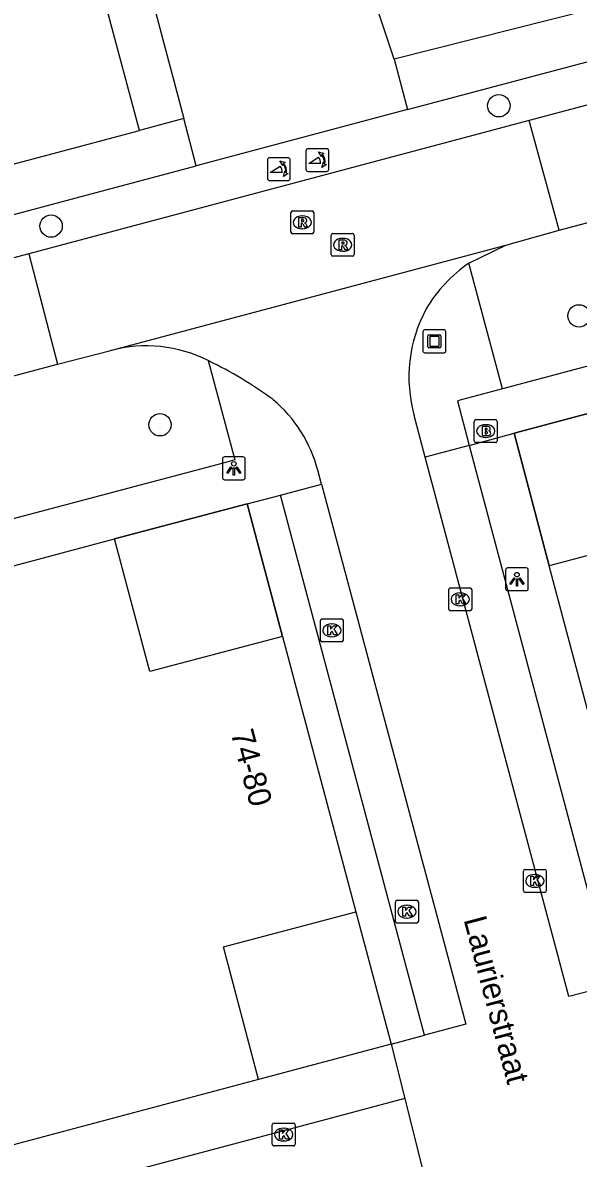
# Model space of a CAD drawing. Extents: x 162542 to 163144, y 380786 to 381511.
# Drawn here: x 162773.94 to 162798.21, y 381096.34 to 381145.96 of the extents above; entities that cross this region are included whole.
import ezdxf

# ---------------------------------------------------------------- set-up
doc = ezdxf.new("R2010")
doc.units = 0
for name, color, linetype in [('IMGEO_Boom', 7, 'Continuous'), ('IMGEO_Brandkraan', 7, 'Continuous'), ('IMGEO_Kolk', 7, 'Continuous'), ('IMGEO_Kunstobject', 7, 'Continuous'), ('IMGEO_Lichtpunt', 7, 'Continuous'), ('IMGEO_Muur', 7, 'Continuous'), ('IMGEO_Openbare_ruimte_label', 7, 'Continuous'), ('IMGEO_Pand', 7, 'Continuous'), ('IMGEO_Pand_nummerreeks', 7, 'Continuous'), ('IMGEO_Poller', 7, 'Continuous'), ('IMGEO_Rijbaan_lokaal_open', 7, 'Continuous'), ('IMGEO_Rioolput', 7, 'Continuous'), ('IMGEO_Voetpad_open', 7, 'Continuous')]:
    doc.layers.add(name, color=color, linetype=linetype)

msp = doc.modelspace()

# ---------------------------------------------------------------- linework, layer by layer
at = {"layer": 'IMGEO_Boom'}
for centre in [(162794.737, 381142.337), (162775.175, 381137.078), (162798.242, 381133.153), (162779.935, 381128.395)]:
    msp.add_circle(centre, 0.489, dxfattribs=at)
at = {"layer": 'IMGEO_Brandkraan'}
for p, q in [((162793.664, 381127.692), (162793.664, 381128.544)), ((162793.739, 381128.618), (162794.591, 381128.618)), ((162794.152, 381128.398), (162794.177, 381128.398)), ((162794.665, 381128.544), (162794.665, 381127.692)), ((162794.175, 381127.838), (162794.15, 381127.838)), ((162794.591, 381127.618), (162793.739, 381127.618))]:
    msp.add_line(p, q, dxfattribs=at)
for points in [[(162793.664, 381127.692), (162793.664, 381128.544)], [(162793.739, 381128.618), (162794.591, 381128.618)], [(162794.012, 381128.318), (162794.012, 381127.918), (162794.225, 381127.918)], [(162794.243, 381128.318), (162794.012, 381128.318)], [(162794.665, 381128.544), (162794.665, 381127.692)], [(162794.191, 381128.237), (162794.137, 381128.237), (162794.137, 381128.161)], [(162794.137, 381128.161), (162794.19, 381128.161)], [(162794.199, 381128.085), (162794.137, 381128.085), (162794.137, 381128.004)], [(162794.137, 381128.004), (162794.199, 381128.004)], [(162794.591, 381127.618), (162793.739, 381127.618)]]:
    msp.add_lwpolyline(points, dxfattribs=at)
for centre, radius, start, end in [((162793.741, 381128.542), 0.0765, 91.552, 178.448), ((162793.741, 381128.542), 0.0765, 91.552, 178.448), ((162794.247, 381128.173), 0.145, 59.4692, 91.5367), ((162794.589, 381128.542), 0.0765, 1.552, 88.448), ((162794.589, 381128.542), 0.0765, 1.552, 88.448), ((162794.192, 381128.199), 0.0379, 267.8285, 90.9355), ((162794.2, 381128.044), 0.0404, 269.8759, 90.5077), ((162794.231, 381128.169), 0.251, 268.6676, 293.5347), ((162794.272, 381128.22), 0.0922, 285.5137, 58.1501), ((162794.277, 381128.028), 0.105, 301.3115, 78.989), ((162793.741, 381127.694), 0.0765, 181.552, 268.448), ((162793.741, 381127.694), 0.0765, 181.552, 268.448), ((162794.589, 381127.694), 0.0765, 271.552, 358.448), ((162794.589, 381127.694), 0.0765, 271.552, 358.448)]:
    msp.add_arc(centre, radius, start, end, dxfattribs=at)
for centre, major_axis, ratio, start_param, end_param in [((162794.151, 381128.118), (-0.387, 0.002), 0.722429, 4.712389, 7.853982), ((162794.176, 381128.118), (-0.39, 0.002), 0.717154, 1.570796, 4.712389)]:
    msp.add_ellipse(centre, major_axis=major_axis, ratio=ratio, start_param=start_param, end_param=end_param, dxfattribs=at)
at = {"layer": 'IMGEO_Kolk'}
for p, q in [((162792.55, 381120.342), (162792.55, 381121.194)), ((162792.625, 381121.268), (162793.477, 381121.268)), ((162793.038, 381121.048), (162793.063, 381121.048)), ((162793.551, 381121.194), (162793.551, 381120.342)), ((162793.061, 381120.488), (162793.036, 381120.488)), ((162787.018, 381119.909), (162787.87, 381119.909)), ((162793.477, 381120.268), (162792.625, 381120.268)), ((162786.943, 381118.983), (162786.943, 381119.835)), ((162787.431, 381119.689), (162787.456, 381119.689)), ((162787.944, 381119.835), (162787.944, 381118.983)), ((162787.87, 381118.909), (162787.018, 381118.909)), ((162787.454, 381119.129), (162787.429, 381119.129)), ((162795.886, 381108.962), (162796.738, 381108.962)), ((162795.811, 381108.036), (162795.811, 381108.888)), ((162796.299, 381108.742), (162796.324, 381108.742)), ((162796.812, 381108.888), (162796.812, 381108.036)), ((162796.738, 381107.962), (162795.886, 381107.962)), ((162796.322, 381108.182), (162796.297, 381108.182)), ((162790.22, 381106.691), (162790.22, 381107.543)), ((162790.295, 381107.617), (162791.147, 381107.617)), ((162791.221, 381107.543), (162791.221, 381106.691)), ((162790.708, 381107.397), (162790.733, 381107.397)), ((162791.147, 381106.617), (162790.295, 381106.617)), ((162790.731, 381106.837), (162790.706, 381106.837)), ((162784.841, 381096.951), (162784.841, 381097.803)), ((162784.916, 381097.877), (162785.768, 381097.877)), ((162785.329, 381097.657), (162785.354, 381097.657)), ((162785.842, 381097.803), (162785.842, 381096.951)), ((162785.352, 381097.097), (162785.327, 381097.097)), ((162785.768, 381096.877), (162784.916, 381096.877))]:
    msp.add_line(p, q, dxfattribs=at)
for points in [[(162792.55, 381120.342), (162792.55, 381121.194)], [(162792.625, 381121.268), (162793.477, 381121.268)], [(162792.871, 381120.968), (162792.994, 381120.968), (162792.994, 381120.817), (162793.124, 381120.968), (162793.288, 381120.968), (162793.142, 381120.817), (162793.295, 381120.568), (162793.143, 381120.568), (162793.058, 381120.732), (162792.994, 381120.665), (162792.994, 381120.568), (162792.871, 381120.568), (162792.871, 381120.968)], [(162793.551, 381121.194), (162793.551, 381120.342)], [(162787.018, 381119.909), (162787.87, 381119.909)], [(162793.477, 381120.268), (162792.625, 381120.268)], [(162786.943, 381118.983), (162786.943, 381119.835)], [(162787.264, 381119.609), (162787.387, 381119.609), (162787.387, 381119.458), (162787.517, 381119.609), (162787.681, 381119.609), (162787.535, 381119.458), (162787.688, 381119.209), (162787.536, 381119.209), (162787.451, 381119.373), (162787.387, 381119.306), (162787.387, 381119.209), (162787.264, 381119.209), (162787.264, 381119.609)], [(162787.944, 381119.835), (162787.944, 381118.983)], [(162787.87, 381118.909), (162787.018, 381118.909)], [(162795.886, 381108.962), (162796.738, 381108.962)], [(162795.811, 381108.036), (162795.811, 381108.888)], [(162796.132, 381108.662), (162796.255, 381108.662), (162796.255, 381108.511), (162796.385, 381108.662), (162796.549, 381108.662), (162796.403, 381108.511), (162796.556, 381108.262), (162796.404, 381108.262), (162796.319, 381108.426), (162796.255, 381108.359), (162796.255, 381108.262), (162796.132, 381108.262), (162796.132, 381108.662)], [(162796.812, 381108.888), (162796.812, 381108.036)], [(162796.738, 381107.962), (162795.886, 381107.962)], [(162790.22, 381106.691), (162790.22, 381107.543)], [(162790.295, 381107.617), (162791.147, 381107.617)], [(162791.221, 381107.543), (162791.221, 381106.691)], [(162790.541, 381107.317), (162790.664, 381107.317), (162790.664, 381107.166), (162790.794, 381107.317), (162790.958, 381107.317), (162790.812, 381107.166), (162790.965, 381106.917), (162790.813, 381106.917), (162790.728, 381107.081), (162790.664, 381107.014), (162790.664, 381106.917), (162790.541, 381106.917), (162790.541, 381107.317)], [(162791.147, 381106.617), (162790.295, 381106.617)], [(162784.841, 381096.951), (162784.841, 381097.803)], [(162784.916, 381097.877), (162785.768, 381097.877)], [(162785.162, 381097.577), (162785.285, 381097.577), (162785.285, 381097.426), (162785.415, 381097.577), (162785.579, 381097.577), (162785.433, 381097.426), (162785.586, 381097.177), (162785.434, 381097.177), (162785.349, 381097.341), (162785.285, 381097.274), (162785.285, 381097.177), (162785.162, 381097.177), (162785.162, 381097.577)], [(162785.842, 381097.803), (162785.842, 381096.951)], [(162785.768, 381096.877), (162784.916, 381096.877)]]:
    msp.add_lwpolyline(points, dxfattribs=at)
for centre, start, end in [((162792.627, 381121.192), 91.552, 178.448), ((162792.627, 381121.192), 91.552, 178.448), ((162793.475, 381121.192), 1.552, 88.448), ((162793.475, 381121.192), 1.552, 88.448), ((162787.02, 381119.833), 91.552, 178.448), ((162787.02, 381119.833), 91.552, 178.448), ((162787.868, 381119.833), 1.552, 88.448), ((162787.868, 381119.833), 1.552, 88.448), ((162792.627, 381120.344), 181.552, 268.448), ((162792.627, 381120.344), 181.552, 268.448), ((162793.475, 381120.344), 271.552, 358.448), ((162793.475, 381120.344), 271.552, 358.448), ((162787.02, 381118.985), 181.552, 268.448), ((162787.02, 381118.985), 181.552, 268.448), ((162787.868, 381118.985), 271.552, 358.448), ((162787.868, 381118.985), 271.552, 358.448), ((162795.888, 381108.886), 91.552, 178.448), ((162795.888, 381108.886), 91.552, 178.448), ((162796.736, 381108.886), 1.552, 88.448), ((162796.736, 381108.886), 1.552, 88.448), ((162795.888, 381108.038), 181.552, 268.448), ((162795.888, 381108.038), 181.552, 268.448), ((162796.736, 381108.038), 271.552, 358.448), ((162796.736, 381108.038), 271.552, 358.448), ((162790.297, 381107.541), 91.552, 178.448), ((162790.297, 381107.541), 91.552, 178.448), ((162791.145, 381107.541), 1.552, 88.448), ((162791.145, 381107.541), 1.552, 88.448), ((162790.297, 381106.693), 181.552, 268.448), ((162790.297, 381106.693), 181.552, 268.448), ((162791.145, 381106.693), 271.552, 358.448), ((162791.145, 381106.693), 271.552, 358.448), ((162784.918, 381097.801), 91.552, 178.448), ((162784.918, 381097.801), 91.552, 178.448), ((162785.766, 381097.801), 1.552, 88.448), ((162785.766, 381097.801), 1.552, 88.448), ((162784.918, 381096.953), 181.552, 268.448), ((162784.918, 381096.953), 181.552, 268.448), ((162785.766, 381096.953), 271.552, 358.448), ((162785.766, 381096.953), 271.552, 358.448)]:
    msp.add_arc(centre, 0.0765, start, end, dxfattribs=at)
for centre, major_axis, ratio, start_param, end_param in [((162793.037, 381120.768), (-0.387, 0.002), 0.722429, 4.712389, 7.853982), ((162793.062, 381120.768), (-0.39, 0.002), 0.717154, 1.570796, 4.712389), ((162787.43, 381119.409), (-0.387, 0.002), 0.722429, 4.712389, 7.853982), ((162787.455, 381119.409), (-0.39, 0.002), 0.717154, 1.570796, 4.712389), ((162796.298, 381108.462), (-0.387, 0.002), 0.722429, 4.712389, 7.853982), ((162796.323, 381108.462), (-0.39, 0.002), 0.717154, 1.570796, 4.712389), ((162790.707, 381107.117), (-0.387, 0.002), 0.722429, 4.712389, 7.853982), ((162790.732, 381107.117), (-0.39, 0.002), 0.717154, 1.570796, 4.712389), ((162785.328, 381097.377), (-0.387, 0.002), 0.722429, 4.712389, 7.853982), ((162785.353, 381097.377), (-0.39, 0.002), 0.717154, 1.570796, 4.712389)]:
    msp.add_ellipse(centre, major_axis=major_axis, ratio=ratio, start_param=start_param, end_param=end_param, dxfattribs=at)
at = {"layer": 'IMGEO_Kunstobject'}
for p, q in [((162791.422, 381132.458), (162791.422, 381131.617)), ((162791.422, 381132.458), (162791.422, 381131.617)), ((162792.338, 381132.542), (162791.497, 381132.542)), ((162792.338, 381132.542), (162791.497, 381132.542)), ((162791.636, 381131.806), (162791.636, 381132.28)), ((162791.686, 381132.33), (162792.16, 381132.33)), ((162792.21, 381132.28), (162792.21, 381131.806)), ((162792.422, 381131.626), (162792.422, 381132.467)), ((162792.422, 381131.626), (162792.422, 381132.467)), ((162791.716, 381132.23), (162791.716, 381131.856)), ((162792.11, 381132.25), (162791.736, 381132.25)), ((162791.736, 381131.836), (162792.11, 381131.836)), ((162792.13, 381131.856), (162792.13, 381132.23)), ((162791.506, 381131.542), (162792.347, 381131.542)), ((162791.506, 381131.542), (162792.347, 381131.542)), ((162792.16, 381131.756), (162791.686, 381131.756))]:
    msp.add_line(p, q, dxfattribs=at)
for centre, radius, start, end in [((162791.5, 381132.464), 0.0779, 92.4484, 184.2845), ((162791.5, 381132.464), 0.0779, 92.4484, 184.2845), ((162791.686, 381132.28), 0.05, 90, 180), ((162792.16, 381132.28), 0.05, 360, 90), ((162792.344, 381132.464), 0.0779, 2.4484, 94.2845), ((162792.344, 381132.464), 0.0779, 2.4484, 94.2845), ((162791.686, 381131.806), 0.05, 180, 270), ((162791.736, 381132.23), 0.02, 90, 180), ((162791.736, 381131.856), 0.02, 180, 270), ((162792.11, 381132.23), 0.02, 360, 90), ((162792.11, 381131.856), 0.02, 270, 0), ((162792.16, 381131.806), 0.05, 270, 0), ((162791.5, 381131.62), 0.0779, 182.4484, 274.2845), ((162791.5, 381131.62), 0.0779, 182.4484, 274.2845), ((162792.344, 381131.62), 0.0779, 272.4484, 4.2845), ((162792.344, 381131.62), 0.0779, 272.4484, 4.2845)]:
    msp.add_arc(centre, radius, start, end, dxfattribs=at)
at = {"layer": 'IMGEO_Lichtpunt'}
for p, q in [((162782.662, 381126.892), (162782.662, 381126.085)), ((162782.662, 381126.892), (162782.662, 381126.085)), ((162783.564, 381126.987), (162782.756, 381126.987)), ((162783.564, 381126.987), (162782.756, 381126.987)), ((162783.658, 381126.085), (162783.658, 381126.892)), ((162783.658, 381126.085), (162783.658, 381126.892)), ((162782.756, 381125.991), (162783.564, 381125.991)), ((162782.756, 381125.991), (162783.564, 381125.991)), ((162795.029, 381122.047), (162795.029, 381121.24)), ((162795.029, 381122.047), (162795.029, 381121.24)), ((162795.931, 381122.142), (162795.123, 381122.142)), ((162795.931, 381122.142), (162795.123, 381122.142)), ((162796.025, 381121.24), (162796.025, 381122.047)), ((162796.025, 381121.24), (162796.025, 381122.047)), ((162795.123, 381121.146), (162795.931, 381121.146)), ((162795.123, 381121.146), (162795.931, 381121.146))]:
    msp.add_line(p, q, dxfattribs=at)
for points in [[(162783.036, 381126.556), (162783.075, 381126.528), (162782.887, 381126.266), (162782.849, 381126.293), (162783.036, 381126.556)], [(162783.138, 381126.508), (162783.185, 381126.508), (162783.185, 381126.186), (162783.138, 381126.186), (162783.138, 381126.508)], [(162783.248, 381126.528), (162783.286, 381126.555), (162783.473, 381126.293), (162783.434, 381126.265), (162783.248, 381126.528)], [(162795.403, 381121.711), (162795.442, 381121.683), (162795.254, 381121.421), (162795.216, 381121.448), (162795.403, 381121.711)], [(162795.505, 381121.663), (162795.552, 381121.663), (162795.552, 381121.341), (162795.505, 381121.341), (162795.505, 381121.663)], [(162795.615, 381121.683), (162795.653, 381121.71), (162795.84, 381121.448), (162795.801, 381121.42), (162795.615, 381121.683)]]:
    msp.add_lwpolyline(points, dxfattribs=at)
for centre in [(162783.161, 381126.69), (162795.528, 381121.845)]:
    msp.add_circle(centre, 0.0994, dxfattribs=at)
for centre, start, end in [((162782.756, 381126.892), 90, 180), ((162782.756, 381126.892), 90, 180), ((162783.564, 381126.892), 0, 90), ((162783.564, 381126.892), 0, 90), ((162782.756, 381126.085), 180, 270), ((162782.756, 381126.085), 180, 270), ((162783.564, 381126.085), 270, 0), ((162783.564, 381126.085), 270, 360), ((162795.123, 381122.047), 90, 180), ((162795.123, 381122.047), 90, 180), ((162795.931, 381122.047), 0, 90), ((162795.931, 381122.047), 0, 90), ((162795.123, 381121.24), 180, 270), ((162795.123, 381121.24), 180, 270), ((162795.931, 381121.24), 270, 0), ((162795.931, 381121.24), 270, 360)]:
    msp.add_arc(centre, 0.0946, start, end, dxfattribs=at)
at = {"layer": 'IMGEO_Muur'}
for points in [[(162801.2, 381129.568), (162795.4, 381128.029), (162796.942, 381122.237)], [(162785.291, 381119.142), (162783.744, 381124.935), (162777.951, 381123.405)], [(162788.487, 381107.117), (162790.033, 381101.331)], [(162790.033, 381101.331), (162784.24, 381099.787)]]:
    msp.add_lwpolyline(points, dxfattribs=at)
at = {"layer": 'IMGEO_Pand'}
for points in [[(162779.034, 381141.256), (162777.372, 381147.511)], [(162767.431, 381138.168), (162779.034, 381141.256)], [(162801.2, 381129.568), (162802.743, 381123.778), (162796.942, 381122.237)], [(162765.901, 381120.189), (162777.951, 381123.405)], [(162785.291, 381119.142), (162779.493, 381117.608), (162777.951, 381123.405)], [(162801.688, 381104.403), (162800.189, 381110.033), (162796.942, 381122.237)], [(162785.291, 381119.142), (162788.487, 381107.117)], [(162784.24, 381099.787), (162782.711, 381105.584), (162788.487, 381107.117)], [(162784.24, 381099.787), (162772.214, 381096.585)]]:
    msp.add_lwpolyline(points, dxfattribs=at)
at = {"layer": 'IMGEO_Poller'}
for p, q in [((162786.313, 381140.364), (162786.313, 381139.557)), ((162786.313, 381140.364), (162786.313, 381139.557)), ((162787.215, 381140.459), (162786.407, 381140.459)), ((162787.215, 381140.459), (162786.407, 381140.459)), ((162787.309, 381139.557), (162787.309, 381140.364)), ((162787.309, 381139.557), (162787.309, 381140.364)), ((162784.63, 381139.969), (162784.63, 381139.162)), ((162784.63, 381139.969), (162784.63, 381139.162)), ((162785.532, 381140.064), (162784.724, 381140.064)), ((162785.532, 381140.064), (162784.724, 381140.064)), ((162785.626, 381139.162), (162785.626, 381139.969)), ((162785.626, 381139.162), (162785.626, 381139.969)), ((162786.407, 381139.462), (162787.215, 381139.462)), ((162786.407, 381139.462), (162787.215, 381139.462)), ((162784.724, 381139.067), (162785.532, 381139.067)), ((162784.724, 381139.067), (162785.532, 381139.067))]:
    msp.add_line(p, q, dxfattribs=at)
for points in [[(162786.992, 381140.188), (162786.98, 381140.115), (162786.855, 381140.32)], [(162786.855, 381140.32), (162787.086, 381140.254), (162787.015, 381140.222)], [(162785.309, 381139.793), (162785.297, 381139.72), (162785.172, 381139.925)], [(162785.172, 381139.925), (162785.403, 381139.859), (162785.332, 381139.827)], [(162786.948, 381139.815), (162786.435, 381139.815), (162786.865, 381140.09)], [(162787.008, 381139.643), (162787.074, 381139.874), (162787.104, 381139.806)], [(162787.14, 381139.779), (162787.212, 381139.768), (162787.008, 381139.643)], [(162785.265, 381139.42), (162784.752, 381139.42), (162785.182, 381139.695)], [(162785.325, 381139.248), (162785.391, 381139.479), (162785.421, 381139.411)], [(162785.457, 381139.384), (162785.529, 381139.373), (162785.325, 381139.248)]]:
    msp.add_lwpolyline(points, dxfattribs=at)
for centre, radius, start, end in [((162786.407, 381140.364), 0.0946, 90, 180), ((162786.407, 381140.364), 0.0946, 90, 180), ((162786.634, 381139.875), 0.516, 349.3569, 42.2912), ((162787.215, 381140.364), 0.0946, 0, 90), ((162787.215, 381140.364), 0.0946, 0, 90), ((162784.724, 381139.969), 0.0946, 90, 180), ((162784.724, 381139.969), 0.0946, 90, 180), ((162784.951, 381139.48), 0.476, 351.7527, 41.1691), ((162784.951, 381139.48), 0.516, 349.3569, 42.2912), ((162785.532, 381139.969), 0.0946, 0, 90), ((162785.532, 381139.969), 0.0946, 0, 90), ((162786.62, 381139.865), 0.332, 351.3247, 42.4854), ((162786.634, 381139.875), 0.476, 351.7527, 41.1691), ((162784.937, 381139.47), 0.332, 351.3247, 42.4854), ((162786.407, 381139.557), 0.0946, 180, 270), ((162786.407, 381139.557), 0.0946, 180, 270), ((162787.215, 381139.557), 0.0946, 270, 0), ((162787.215, 381139.557), 0.0946, 270, 0), ((162784.724, 381139.162), 0.0946, 180, 270), ((162784.724, 381139.162), 0.0946, 180, 270), ((162785.532, 381139.162), 0.0946, 270, 0), ((162785.532, 381139.162), 0.0946, 270, 0)]:
    msp.add_arc(centre, radius, start, end, dxfattribs=at)
at = {"layer": 'IMGEO_Rijbaan_lokaal_open'}
for points in [[(162766.708, 381195.449), (162780.97, 381141.771)], [(162901.876, 381169.92), (162882.877, 381164.808), (162796.063, 381141.696)], [(162790.159, 381144.372), (162786.619, 381155.07)], [(162790.159, 381144.372), (162790.747, 381142.166)], [(162781.519, 381139.707), (162780.97, 381141.771)], [(162790.747, 381142.166), (162781.519, 381139.707)], [(162796.063, 381141.696), (162774.201, 381135.871)], [(162797.369, 381136.894), (162796.063, 381141.696)], [(162797.369, 381136.894), (162804.174, 381138.709)], [(162795.041, 381136.244), (162797.369, 381136.894)], [(162777.793, 381131.634), (162777.834, 381131.653), (162795.041, 381136.244)], [(162793.427, 381135.453), (162795.041, 381136.244)], [(162774.201, 381135.871), (162666.934, 381107.34)], [(162774.201, 381135.871), (162775.451, 381131.037)], [(162775.451, 381131.037), (162777.793, 381131.634)], [(162769.49, 381129.452), (162775.451, 381131.037)], [(162791.52, 381126.983), (162791.039, 381128.792)], [(162799.714, 381103.9), (162797.792, 381103.41), (162791.52, 381126.983)], [(162786.99, 381125.797), (162786.828, 381126.404)], [(162786.99, 381125.797), (162793.293, 381102.208), (162791.494, 381101.727)], [(162790.033, 381101.331), (162791.494, 381101.727)], [(162790.033, 381101.331), (162790.628, 381098.953)], [(162790.628, 381098.953), (162787.911, 381098.229), (162654.159, 381062.654)], [(162790.628, 381098.953), (162791.929, 381093.758)]]:
    msp.add_lwpolyline(points, dxfattribs=at)
for centre, radius, start, end in [((162796.967, 381130.282), 6.266, 124.3986, 149.5513), ((162797.056, 381130.476), 6.248, 151.4982, 195.6381), ((162779.352, 381125.896), 5.946, 63.0624, 105.2044), ((162774.133, 381114.889), 18.127, 53.6649, 64.116), ((162781.065, 381124.917), 5.951, 14.4685, 50.2238)]:
    msp.add_arc(centre, radius, start, end, dxfattribs=at)
at = {"layer": 'IMGEO_Rioolput'}
for p, q in [((162785.726, 381137.738), (162786.578, 381137.738)), ((162785.651, 381136.812), (162785.651, 381137.664)), ((162786.139, 381137.518), (162786.164, 381137.518)), ((162786.652, 381137.664), (162786.652, 381136.812)), ((162786.578, 381136.738), (162785.726, 381136.738)), ((162786.162, 381136.958), (162786.137, 381136.958)), ((162787.489, 381136.758), (162788.341, 381136.758)), ((162787.414, 381135.832), (162787.414, 381136.684)), ((162787.902, 381136.538), (162787.927, 381136.538)), ((162788.415, 381136.684), (162788.415, 381135.832)), ((162788.341, 381135.758), (162787.489, 381135.758)), ((162787.925, 381135.978), (162787.9, 381135.978))]:
    msp.add_line(p, q, dxfattribs=at)
for points in [[(162785.726, 381137.738), (162786.578, 381137.738)], [(162785.651, 381136.812), (162785.651, 381137.664)], [(162786.24, 381137.436), (162785.988, 381137.438), (162785.988, 381137.038)], [(162786.166, 381137.357), (162786.112, 381137.357), (162786.112, 381137.276)], [(162786.112, 381137.276), (162786.164, 381137.276)], [(162786.652, 381137.664), (162786.652, 381136.812)], [(162786.578, 381136.738), (162785.726, 381136.738)], [(162785.988, 381137.038), (162786.112, 381137.038), (162786.112, 381137.2), (162786.123, 381137.2)], [(162786.17, 381137.171), (162786.241, 381137.038), (162786.381, 381137.038), (162786.316, 381137.164)], [(162787.489, 381136.758), (162788.341, 381136.758)], [(162787.414, 381135.832), (162787.414, 381136.684)], [(162788.003, 381136.456), (162787.751, 381136.458), (162787.751, 381136.058)], [(162787.929, 381136.377), (162787.875, 381136.377), (162787.875, 381136.296)], [(162787.875, 381136.296), (162787.927, 381136.296)], [(162788.415, 381136.684), (162788.415, 381135.832)], [(162788.341, 381135.758), (162787.489, 381135.758)], [(162787.751, 381136.058), (162787.875, 381136.058), (162787.875, 381136.22), (162787.886, 381136.22)], [(162787.933, 381136.191), (162788.004, 381136.058), (162788.144, 381136.058), (162788.079, 381136.184)]]:
    msp.add_lwpolyline(points, dxfattribs=at)
for centre, radius, start, end in [((162785.728, 381137.662), 0.0765, 91.552, 178.448), ((162785.728, 381137.662), 0.0765, 91.552, 178.448), ((162786.576, 381137.662), 0.0765, 1.552, 88.448), ((162786.576, 381137.662), 0.0765, 1.552, 88.448), ((162786.148, 381137.465), 0.19, 274.7715, 282.9687), ((162786.172, 381137.261), 0.0964, 77.0061, 93.1865), ((162786.186, 381137.318), 0.0378, 276.6634, 79.6772), ((162786.239, 381137.326), 0.109, 350.3612, 89.416), ((162786.237, 381137.326), 0.112, 277.5842, 350.9817), ((162785.728, 381136.814), 0.0765, 181.552, 268.448), ((162785.728, 381136.814), 0.0765, 181.552, 268.448), ((162786.122, 381137.147), 0.0533, 26.0293, 88.6989), ((162786.221, 381137.111), 0.108, 29.5134, 73.7905), ((162786.576, 381136.814), 0.0765, 271.552, 358.448), ((162786.576, 381136.814), 0.0765, 271.552, 358.448), ((162787.491, 381136.682), 0.0765, 91.552, 178.448), ((162787.491, 381136.682), 0.0765, 91.552, 178.448), ((162788.339, 381136.682), 0.0765, 1.552, 88.448), ((162788.339, 381136.682), 0.0765, 1.552, 88.448), ((162787.911, 381136.485), 0.19, 274.7715, 282.9687), ((162787.935, 381136.281), 0.0964, 77.0061, 93.1865), ((162787.949, 381136.338), 0.0378, 276.6634, 79.6772), ((162788.002, 381136.346), 0.109, 350.3612, 89.416), ((162788, 381136.346), 0.112, 277.5842, 350.9817), ((162787.491, 381135.834), 0.0765, 181.552, 268.448), ((162787.491, 381135.834), 0.0765, 181.552, 268.448), ((162787.885, 381136.167), 0.0533, 26.0293, 88.6989), ((162787.984, 381136.131), 0.108, 29.5134, 73.7905), ((162788.339, 381135.834), 0.0765, 271.552, 358.448), ((162788.339, 381135.834), 0.0765, 271.552, 358.448)]:
    msp.add_arc(centre, radius, start, end, dxfattribs=at)
for centre, major_axis, ratio, start_param, end_param in [((162786.138, 381137.238), (-0.387, 0.002), 0.722429, 4.712389, 7.853982), ((162786.163, 381137.238), (-0.39, 0.002), 0.717154, 1.570796, 4.712389), ((162787.901, 381136.258), (-0.387, 0.002), 0.722429, 4.712389, 7.853982), ((162787.926, 381136.258), (-0.39, 0.002), 0.717154, 1.570796, 4.712389)]:
    msp.add_ellipse(centre, major_axis=major_axis, ratio=ratio, start_param=start_param, end_param=end_param, dxfattribs=at)
at = {"layer": 'IMGEO_Voetpad_open'}
for points in [[(162790.747, 381142.166), (162819.826, 381149.913)], [(162800.448, 381146.979), (162790.159, 381144.372)], [(162780.97, 381141.771), (162779.034, 381141.256)], [(162755.957, 381132.897), (162781.519, 381139.707)], [(162794.902, 381129.968), (162793.427, 381135.453)], [(162805.687, 381132.844), (162798.503, 381130.928), (162794.902, 381129.968)], [(162782.046, 381131.197), (162783.201, 381126.857), (162782.697, 381126.723), (162771.037, 381123.628)], [(162794.902, 381129.968), (162792.929, 381129.442), (162793.446, 381127.495)], [(162795.4, 381128.029), (162801.2, 381129.568)], [(162793.446, 381127.495), (162795.4, 381128.029)], [(162796.942, 381122.237), (162795.4, 381128.029)], [(162793.446, 381127.495), (162791.52, 381126.983)], [(162793.446, 381127.495), (162799.714, 381103.9)], [(162785.2, 381125.322), (162786.99, 381125.797)], [(162777.951, 381123.405), (162783.744, 381124.935)], [(162783.744, 381124.935), (162785.2, 381125.322)], [(162783.744, 381124.935), (162785.291, 381119.142)], [(162791.494, 381101.727), (162785.2, 381125.322)], [(162788.487, 381107.117), (162790.033, 381101.331)], [(162790.033, 381101.331), (162784.24, 381099.787)]]:
    msp.add_lwpolyline(points, dxfattribs=at)

# ---------------------------------------------------------------- texts
at = {"layer": 'IMGEO_Openbare_ruimte_label'}
msp.add_text('Laurierstraat', height=1, rotation=284.8982, dxfattribs=at).set_placement((162793.192, 381106.774))
at = {"layer": 'IMGEO_Pand_nummerreeks'}
msp.add_text('74-80', height=1, rotation=284.8834, dxfattribs=at).set_placement((162783.015, 381114.938))

doc.saveas('drawing.dxf')
